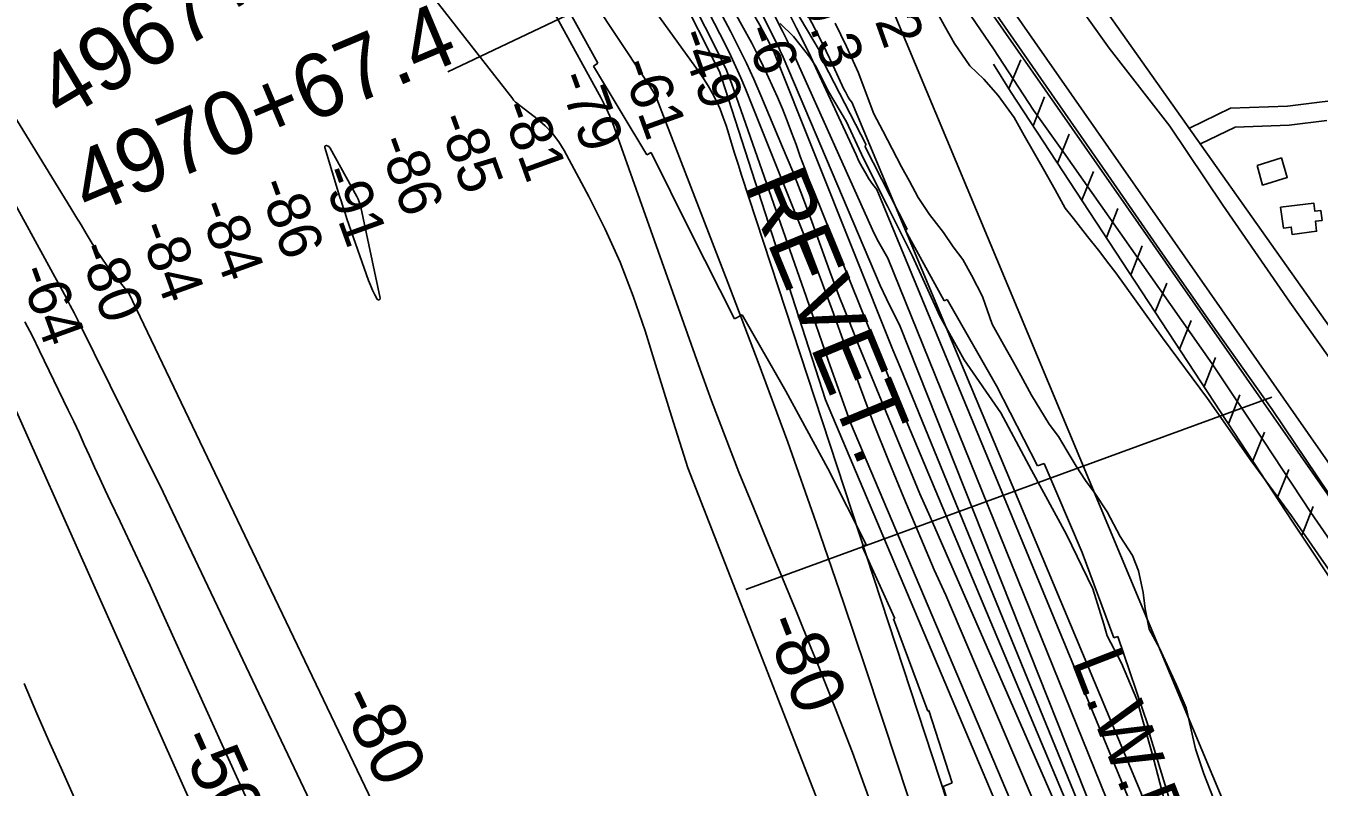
# Model space of a CAD drawing. Extents: x 3540316 to 3578335, y 553172 to 578787.
# Drawn here: x 3551841 to 3553873, y 561620 to 562816 of the extents above; entities that cross this region are included whole.
import ezdxf

# ---------------------------------------------------------------- set-up
doc = ezdxf.new("R2010")
doc.units = 0
for name, color, linetype in [('V-BLDG-OTLN', 7, 'Continuous'), ('V-CHAN-NAID', 7, 'Continuous'), ('V-FLOD-BASE', 7, 'Continuous'), ('V-LEVE-TOET', 7, 'Continuous'), ('V-RIVR-EDGE', 7, 'Continuous'), ('V-RIVR-RANG', 7, 'Continuous'), ('V-ROAD-CNTR', 7, 'Continuous'), ('V-RRAP-FSHR', 7, 'Continuous'), ('V-RRAP-RVMT', 7, 'Continuous'), ('V-RRAP-RVMT-IDEN', 7, 'Continuous'), ('V-SITE-VEGE', 7, 'Continuous'), ('V-SURV-IDEN', 7, 'Continuous'), ('V-SURV-LINE', 7, 'Continuous'), ('V-TOPO-DPTH', 7, 'Continuous'), ('V-TOPO-MAJR', 7, 'Continuous'), ('V-TOPO-MAJR-IDEN', 7, 'Continuous'), ('V-TOPO-MINR', 7, 'Continuous'), ('V-TOPO-MINR-IDEN', 7, 'Continuous'), ('V-TOPO-WATR', 7, 'Continuous'), ('V-TOPO-WATR-IDEN', 7, 'Continuous')]:
    doc.layers.add(name, color=color, linetype=linetype)

msp = doc.modelspace()

# ---------------------------------------------------------------- linework, layer by layer
at = {"layer": 'V-BLDG-OTLN'}
for points in [[(3553775.6, 562597.1), (3553813.4, 562608.7), (3553822.8, 562578.1), (3553783.9, 562566.2)], [(3553812.1, 562531.2), (3553864.2, 562537.9), (3553865.9, 562525.2), (3553875.3, 562526.4), (3553877.4, 562510.5), (3553866.9, 562509.2), (3553868.9, 562493.4), (3553830.4, 562488.5), (3553828.9, 562500.2), (3553816.6, 562498.6)]]:
    msp.add_lwpolyline(points, close=True, dxfattribs=at)
at = {"layer": 'V-FLOD-BASE'}
for points in [[(3553541, 562582), (3553465.4, 562690.9), (3553371.1, 562826.3), (3553293.1, 562940.2), (3553212.3, 563057.7), (3553142.2, 563159.5), (3553076.4, 563261.4), (3553007, 563366), (3552987.6, 563401.2), (3552961.7, 563449.6), (3552955.7, 563467.6), (3552939.1, 563545.1), (3552931.6, 563609.4), (3552921.3, 563737.5), (3552912.3, 563855.1), (3552902.7, 563988.4), (3552895.1, 564071)], [(3553541, 562582), (3553622.1, 562464.6), (3553709.2, 562339.4), (3553798.8, 562213.3), (3553887.5, 562081.7), (3553977.6, 561953), (3554055.7, 561837.6), (3554133.6, 561729.2), (3554102.7, 561708.4)]]:
    msp.add_lwpolyline(points, dxfattribs=at)
at = {"layer": 'V-LEVE-TOET'}
for points in [[(3552985, 564262), (3552987.6, 564234.7), (3552984, 564184.2), (3552986.3, 564129.7), (3552990.4, 564054.5), (3553001.7, 563955.5), (3553005.8, 563867), (3553016.5, 563791), (3553025.8, 563691.6), (3553036.8, 563628.2), (3553047.6, 563548), (3553059.3, 563502.6), (3553084, 563437.3), (3553103.4, 563403), (3553134, 563352.3), (3553182.6, 563281.7), (3553219.4, 563230.6), (3553273.6, 563155.4), (3553327.4, 563083.3), (3553399.4, 562989.8), (3553440.9, 562929.3), (3553493.2, 562850.9), (3553543, 562781.2)], [(3552839, 564065.5), (3552844.1, 564057.4), (3552852.1, 564038.3), (3552856.9, 564016.8), (3552862.9, 563945.4), (3552870.6, 563848.5), (3552879.5, 563742.3), (3552889.6, 563646.7), (3552905.4, 563560.4), (3552919.2, 563480.8), (3552933.7, 563428.6), (3552955.5, 563382.2), (3552993, 563322.3), (3553041.5, 563252.3), (3553090.9, 563175.7), (3553141.1, 563095.9), (3553188.4, 563031.4), (3553251.2, 562940.8), (3553305.6, 562861.9), (3553361.3, 562780.2), (3553424.1, 562683.7), (3553471.1, 562617.6), (3553529.1, 562534.8)], [(3553543, 562781.2), (3553638.4, 562658.5), (3553721.4, 562534.6), (3553826.5, 562382.1), (3553916.9, 562255.4), (3554021.1, 562098.8), (3554128.6, 561949.3), (3554231.3, 561795.7), (3554330.8, 561654.4), (3554428.4, 561513), (3554526, 561369.7), (3554615, 561238.5), (3554695.9, 561125.5), (3554761.3, 561028.5), (3554835.8, 560919.8), (3554928.2, 560789.2), (3554938.8, 560773.1), (3554975.3, 560717.7)], [(3554637.7, 560837), (3554635.8, 560855.3), (3554637.6, 560866.6), (3554630.4, 560889.1), (3554610.9, 560908.6), (3554595, 560919.6), (3554573.5, 560943), (3554553.1, 560989), (3554522, 561060.4), (3554486, 561136.2), (3554453.9, 561207.1), (3554391.6, 561297.7), (3554328.2, 561388.9), (3554255.9, 561488.3), (3554178.5, 561599.9), (3554099.6, 561706.6), (3554026.7, 561809.4), (3553946.3, 561926.4), (3553859.8, 562051.2), (3553785.8, 562163.3), (3553704.8, 562285.2), (3553621.8, 562403.1), (3553529.1, 562534.8)]]:
    msp.add_lwpolyline(points, dxfattribs=at)
at = {"layer": 'V-RIVR-EDGE'}
msp.add_lwpolyline([(3553634.7, 561580.3), (3553610.4, 561672.8), (3553586.1, 561757.5), (3553562.4, 561814.5), (3553539.8, 561857.4), (3553534.3, 561875.8), (3553517.3, 561931.6), (3553475.9, 562016.9), (3553421, 562118.2), (3553372.8, 562208.3), (3553314.8, 562291.2), (3553277, 562359.9), (3553233.7, 562454.4), (3553194.7, 562532.9), (3553156.9, 562607.8), (3553130.1, 562665.4), (3553102, 562713.3), (3553082.5, 562751.9), (3553072.7, 562767.3), (3553047.1, 562799.8), (3553025.7, 562820.1)], dxfattribs=at)
at = {"layer": 'V-RIVR-RANG'}
for p, q in [((3553207.9, 563079.1), (3552503.5, 562744.2)), ((3553798.4, 562232.8), (3552972, 561930.4))]:
    msp.add_line(p, q, dxfattribs=at)
at = {"layer": 'V-ROAD-CNTR'}
for points in [[(3553239.6, 563282.3), (3553477.1, 562927.2), (3553915.4, 562306.8)], [(3553669, 562655.5), (3553733.6, 562687.1), (3553823.2, 562690.3), (3553936.5, 562704.3)], [(3553686.5, 562630.7), (3553741, 562657.3), (3553825.6, 562660.3), (3553884.7, 562667.6)]]:
    msp.add_lwpolyline(points, dxfattribs=at)
at = {"layer": 'V-RRAP-FSHR'}
for p, q in [((3553385.1, 562718), (3553404, 562763)), ((3553423.4, 562659.4), (3553441.5, 562704.7)), ((3553461.7, 562600.8), (3553479.8, 562646.2)), ((3553500.1, 562542.3), (3553518.2, 562587.6)), ((3553538.5, 562483.7), (3553556.6, 562529.1)), ((3553576.8, 562425.2), (3553594.9, 562470.5)), ((3553615.2, 562366.6), (3553633.3, 562412)), ((3553653.6, 562308.1), (3553671.7, 562353.4)), ((3553691.9, 562249.5), (3553710, 562294.9)), ((3553730.3, 562191), (3553748.4, 562236.3)), ((3553768.7, 562132.4), (3553786.8, 562177.8)), ((3553807, 562073.9), (3553825.1, 562119.2)), ((3553845.5, 562015.4), (3553863.3, 562060.9))]:
    msp.add_line(p, q, dxfattribs=at)
msp.add_lwpolyline([(3553361, 562756.3), (3553388, 562713.3), (3553831.6, 562036.4), (3554082.6, 561658.8)], dxfattribs=at)
at = {"layer": 'V-RRAP-RVMT'}
for p, q in [((3553097, 562761.3), (3553015.1, 562900.2)), ((3552679.6, 562866), (3552739.5, 562757.5)), ((3553094.2, 562759.3), (3553097, 562761.3)), ((3553161.2, 562629.2), (3553094.2, 562759.3)), ((3552739.5, 562757.5), (3552732.6, 562752.8)), ((3552732.6, 562752.8), (3552816.6, 562613.6)), ((3552816.6, 562613.6), (3552823, 562617.2)), ((3552823, 562617.2), (3552884.3, 562493.8)), ((3553159.2, 562627.4), (3553161.2, 562629.2)), ((3553225.4, 562496.7), (3553159.2, 562627.4)), ((3553222.8, 562494.7), (3553225.4, 562496.7)), ((3553283.7, 562383.9), (3553222.8, 562494.7)), ((3552884.3, 562493.8), (3552954, 562355.7)), ((3553288.2, 562386.4), (3553283.7, 562383.9)), ((3553365.8, 562250.5), (3553288.2, 562386.4)), ((3552954, 562355.7), (3552966.1, 562362.1)), ((3552966.1, 562362.1), (3553035, 562242.1)), ((3553430.2, 562124.9), (3553365.8, 562250.5)), ((3553035, 562242.1), (3553100.6, 562120.5)), ((3553440.5, 562128.6), (3553430.2, 562124.9)), ((3553500.5, 561988.3), (3553440.5, 562128.6)), ((3553100.6, 562120.5), (3553161.3, 562001.3)), ((3553161.3, 562001.3), (3553154.9, 561997.8)), ((3553154.9, 561997.8), (3553206.2, 561884.9)), ((3553550.1, 561854.3), (3553500.5, 561988.3)), ((3553206.2, 561884.9), (3553204, 561884.4)), ((3553204, 561884.4), (3553258, 561739.3)), ((3553556.7, 561856.5), (3553550.1, 561854.3)), ((3553604, 561716.2), (3553556.7, 561856.5)), ((3553258, 561739.3), (3553259.6, 561740.1)), ((3553259.6, 561740.1), (3553296.4, 561626.2)), ((3553602.5, 561715.6), (3553604, 561716.2)), ((3553645.6, 561574.4), (3553602.5, 561715.6)), ((3553296.4, 561626.2), (3553281.8, 561620.8)), ((3553281.8, 561620.8), (3553327.4, 561473.8))]:
    msp.add_line(p, q, dxfattribs=at)
at = {"layer": 'V-SITE-VEGE'}
for points in [[(3553266.3, 562848.7), (3553284.1, 562816.4), (3553299.9, 562788.4), (3553324, 562753.4), (3553346, 562732.8), (3553368.5, 562706.8), (3553393.7, 562672.2), (3553409.1, 562644.2), (3553439.6, 562591.2), (3553457.8, 562558.5), (3553474, 562529.8), (3553486.6, 562513.4), (3553508.7, 562485.5), (3553526, 562463.7), (3553542.2, 562442.3), (3553553.6, 562428.3), (3553626.8, 562325.8), (3553697.4, 562230.6), (3553766.1, 562132.4), (3553829.2, 562046), (3553897.9, 561947.3)], [(3553707, 561601.9), (3553691.7, 561640.5), (3553678.4, 561680), (3553663.7, 561744.1), (3553648.9, 561780.2), (3553622.1, 561838.3), (3553605.9, 561868), (3553599.6, 561899.8), (3553596.3, 561925.8), (3553588.9, 561959.5), (3553579.7, 561983.9), (3553560.4, 562013.8), (3553539.8, 562052.4), (3553520.1, 562081.9), (3553505.5, 562101.7), (3553490.9, 562124.3), (3553477, 562148), (3553463.2, 562171), (3553448.6, 562190.4), (3553421, 562236), (3553403.9, 562266.7), (3553392.5, 562287.7), (3553377, 562315.4), (3553359.2, 562347.7), (3553343.7, 562390.9), (3553326.7, 562424.4), (3553312.8, 562449.3), (3553297.8, 562469.1), (3553282.8, 562491.3), (3553260.4, 562520.1), (3553242.6, 562546.5), (3553229.1, 562572.2), (3553216.5, 562594.8), (3553187.5, 562651.6), (3553172.9, 562678.1), (3553148.6, 562743.6), (3553130.4, 562783.7), (3553112.5, 562820.7)]]:
    msp.add_lwpolyline(points, dxfattribs=at)
at = {"layer": 'V-SURV-LINE'}
for points in [[(3553212.3, 563098), (3553952.7, 562036.7)], [(3553928.1, 562019.5), (3553187.7, 563080.9)]]:
    msp.add_lwpolyline(points, dxfattribs=at)
at = {"layer": 'V-TOPO-DPTH'}
for points in [[(3553682.3, 561104.3), (3553223.9, 562196.2), (3553079.1, 562555), (3553071.7, 562573.5), (3553064.5, 562592.2), (3553057.6, 562610.9), (3553050.9, 562629.8), (3553044, 562648.5), (3553036.9, 562667.2), (3553029.4, 562685.7), (3553021.6, 562704.1), (3553016.1, 562716.7), (3553005, 562741.1), (3552993.4, 562765.3), (3552981.2, 562789.2), (3552968.5, 562812.9), (3552712.1, 563276.5)], [(3552712.1, 563276.5), (3552968.5, 562812.9), (3552981.2, 562789.2), (3552993.4, 562765.3), (3553005, 562741.1), (3553016.1, 562716.7), (3553021.6, 562704.1), (3553029.4, 562685.7), (3553036.9, 562667.2), (3553044, 562648.5), (3553050.9, 562629.8), (3553057.6, 562610.9), (3553064.5, 562592.2), (3553071.7, 562573.5), (3553079.1, 562555), (3553223.9, 562196.2), (3553682.3, 561104.3)], [(3552756.6, 563142.9), (3552940, 562786.3), (3552948.4, 562769.3), (3552956.5, 562752.2), (3552964.2, 562734.8), (3552971.5, 562717.3), (3553039.7, 562547.3), (3553062.9, 562488.4), (3553085.6, 562429.4), (3553107.5, 562370.1), (3553128.9, 562310.5), (3553150.5, 562251.1), (3553172.8, 562191.9), (3553196.1, 562133.1), (3553220.2, 562074.7), (3553268, 561961.4), (3553286.1, 561921.5), (3553671.1, 561016.9)], [(3553671.1, 561016.9), (3553286.1, 561921.5), (3553268, 561961.4), (3553220.2, 562074.7), (3553196.1, 562133.1), (3553172.8, 562191.9), (3553150.5, 562251.1), (3553128.9, 562310.5), (3553107.5, 562370.1), (3553085.6, 562429.4), (3553062.9, 562488.4), (3553039.7, 562547.3), (3552971.5, 562717.3), (3552964.2, 562734.8), (3552956.5, 562752.2), (3552948.4, 562769.3), (3552940, 562786.3), (3552756.6, 563142.9)], [(3552810.5, 563007.7), (3552932.3, 562766.6), (3552937, 562756.7), (3552941.5, 562746.8), (3552945.5, 562736.7), (3552949.3, 562726.5), (3553067.1, 562389.6), (3553101.6, 562291), (3553136.3, 562192.4), (3553592.8, 561114.9)], [(3552810.5, 563007.7), (3552932.3, 562766.6), (3552937, 562756.7), (3552941.5, 562746.8), (3552945.5, 562736.7), (3552949.3, 562726.5), (3553067.1, 562389.6), (3553101.6, 562291), (3553136.3, 562192.4), (3553592.8, 561114.9)], [(3553694.8, 561133.7), (3553213.6, 562346.3), (3553202.8, 562366.7), (3553192.8, 562387.4), (3553183.3, 562408.4), (3553030.6, 562767), (3553028.3, 562772.1), (3553026.1, 562777.2), (3553023.7, 562782.2), (3553021.3, 562787.2), (3552966.9, 562897.8)], [(3553694.8, 561133.7), (3553213.6, 562346.3), (3553202.8, 562366.7), (3553192.8, 562387.4), (3553183.3, 562408.4), (3553030.6, 562767), (3553028.3, 562772.1), (3553026.1, 562777.2), (3553023.7, 562782.2), (3553021.3, 562787.2), (3552966.9, 562897.8)], [(3553548.3, 561161.2), (3553097, 562228.5), (3552934.5, 562733.4), (3552932.8, 562738.2), (3552930.9, 562743), (3552928.9, 562747.7), (3552926.6, 562752.4), (3552868.1, 562868.3)], [(3552868.1, 562868.3), (3552926.6, 562752.4), (3552928.9, 562747.7), (3552930.9, 562743), (3552932.8, 562738.2), (3552934.5, 562733.4), (3553097, 562228.5), (3553548.3, 561161.2)], [(3553039.9, 562835.6), (3553051.6, 562813), (3553063, 562790.3), (3553074, 562767.5), (3553084.8, 562744.5), (3553145.1, 562613.6), (3553149.7, 562603.9), (3553154.6, 562594.4), (3553159.8, 562585.1), (3553165.2, 562575.9), (3553171.3, 562567.2), (3553178, 562559.1), (3553774.6, 561115.4)], [(3551925.5, 561583.7), (3551896, 561649.7), (3551878.5, 561688.9), (3551858.2, 561735.6), (3551838.2, 561782.4)], [(3551925.5, 561583.7), (3551896, 561649.7), (3551878.5, 561688.9), (3551858.2, 561735.6), (3551838.2, 561782.4)]]:
    msp.add_lwpolyline(points, dxfattribs=at)
at = {"layer": 'V-TOPO-MAJR'}
for points in [[(3553461.7, 561069), (3552965.2, 562581.8), (3552959.8, 562599.1), (3552954.4, 562616.5), (3552949, 562633.8), (3552943.6, 562651.2), (3552940.9, 562659.5), (3552936.5, 562672.5), (3552931.5, 562685.3), (3552925.8, 562697.8), (3552919.5, 562710), (3552912.7, 562722), (3552905.5, 562733.7), (3552897.7, 562745), (3552493.7, 563304.7)], [(3551812.9, 562239.5), (3552343.1, 561049.1)]]:
    msp.add_lwpolyline(points, dxfattribs=at)
at = {"layer": 'V-TOPO-MINR'}
for points in [[(3551374.4, 564161.3), (3551577, 563941.6), (3551597.6, 563918.7), (3551617.8, 563895.5), (3551637.4, 563871.8), (3551656.7, 563847.8), (3551686.6, 563809.7), (3551690.7, 563804.6), (3551694.9, 563799.6), (3551699.4, 563794.8), (3551703.9, 563790), (3551708.6, 563785.5), (3551713.5, 563781.1), (3552401.1, 562964.7), (3552432.6, 562923.6), (3552605.7, 562701.5), (3552607.1, 562699.8), (3552610.3, 562696.6), (3552613.8, 562693.7), (3552617.3, 562690.9), (3552619.1, 562689.5), (3552644.2, 562670.2), (3552656.6, 562659.3), (3552668, 562647.4)], [(3553687.4, 561122.3), (3553214.7, 562279.7), (3553203.1, 562307), (3553017.1, 562772.8), (3553016.7, 562773.8), (3553016.3, 562774.8), (3553011, 562785.6), (3553008, 562791.4), (3553005, 562797.2), (3553001.9, 562803), (3552998.8, 562808.7), (3552995.3, 562814.8), (3552990.4, 562823.6), (3552985.4, 562832.3), (3552980.4, 562841), (3552975.5, 562849.8), (3552691, 563345.7), (3552610.6, 563483.8), (3552528.9, 563621.1), (3552445.5, 563757.3), (3552360.8, 563892.8), (3552194.9, 564154.3)], [(3553800.1, 561115.5), (3553138.4, 562696.2), (3553135.5, 562699.9), (3553133, 562704.1), (3553130.6, 562708.3), (3553128.4, 562712.6), (3553126.2, 562717), (3553109, 562753.7), (3553098.1, 562776.4), (3553087, 562798.9), (3553075.5, 562821.3), (3553063.8, 562843.6), (3552748, 563432.9), (3552679.9, 563556.1), (3552609.7, 563678.1), (3552536.4, 563798.1), (3552460.9, 563917), (3552321.3, 564130.6)], [(3553897.2, 561177.7), (3553206.6, 562832.1), (3553206.2, 562832.2), (3553205.8, 562832.2), (3553205.7, 562832.2), (3553205.5, 562832.2), (3553198.1, 562834.2), (3553194.5, 562835.5), (3553191.3, 562837.4), (3553188.6, 562839.9), (3553186.3, 562842.9), (3552944.6, 563237.6), (3552899.4, 563310.8), (3552853.7, 563383.6), (3552807.3, 563456), (3552760.4, 563528), (3552713.9, 563600.4), (3552668.4, 563673.3), (3552624.4, 563747.1), (3552581.4, 563821.5), (3552523.8, 563923.4), (3552487.4, 563987.3), (3552450.7, 564051), (3552413.6, 564114.4)], [(3551838.8, 564009), (3552600.2, 562957.9), (3552616.3, 562933.3), (3552631.6, 562908.2), (3552646.2, 562882.6), (3552744.8, 562702.5), (3552750.6, 562691.4), (3552755.9, 562680.2), (3552760.7, 562668.7), (3552765.2, 562657.1), (3552897.6, 562283.5), (3552918.2, 562227), (3552939.3, 562170.7), (3552961.2, 562114.8), (3552983.8, 562059.1), (3553006.7, 562003.6), (3553029.6, 561948), (3553052.4, 561892.5), (3553075.2, 561836.8), (3553085.6, 561811.4), (3553112.9, 561742.9), (3553139.4, 561674), (3553164.7, 561604.6)], [(3553682.3, 561104.3), (3553223.9, 562196.2), (3553079.1, 562555), (3553071.7, 562573.5), (3553064.5, 562592.2), (3553057.6, 562610.9), (3553050.9, 562629.8), (3553044, 562648.5), (3553036.9, 562667.2), (3553029.4, 562685.7), (3553021.6, 562704.1), (3553016.1, 562716.7), (3553005, 562741.1), (3552993.4, 562765.3), (3552981.2, 562789.2), (3552968.5, 562812.9), (3552712.1, 563276.5)], [(3553674.2, 561098.3), (3553261.6, 562044.6), (3553245.6, 562080.8), (3553149.8, 562313.2), (3553134.1, 562352), (3553118.8, 562391), (3553104.2, 562430.3), (3553090, 562469.7), (3553075.8, 562509), (3553061.1, 562548.3), (3553045.7, 562587.2), (3553029.8, 562625.9), (3552995.8, 562707), (3552984.7, 562732.6), (3552973, 562758), (3552960.7, 562783.1), (3552947.9, 562807.9), (3552733.5, 563210)], [(3553671.1, 561016.9), (3553286.1, 561921.5), (3553268, 561961.4), (3553220.2, 562074.7), (3553196.1, 562133.1), (3553172.8, 562191.9), (3553150.5, 562251.1), (3553128.9, 562310.5), (3553107.5, 562370.1), (3553085.6, 562429.4), (3553062.9, 562488.4), (3553039.7, 562547.3), (3552971.5, 562717.3), (3552964.2, 562734.8), (3552956.5, 562752.2), (3552948.4, 562769.3), (3552940, 562786.3), (3552756.6, 563142.9)], [(3553236.4, 561575.8), (3553210.9, 561653.6), (3553185.2, 561731.3), (3553159.3, 561808.9), (3553126, 561908.3), (3553082.5, 562035.2), (3553037.8, 562161.8), (3552991.4, 562287.7), (3552943.8, 562413.2), (3552831.2, 562704.2), (3552830, 562706.8), (3552828.6, 562709.3), (3552821.3, 562721.4), (3552820.1, 562723.2), (3552817.7, 562726.8), (3552815.2, 562730.4), (3552812.8, 562734), (3552811.6, 562735.8), (3552576.9, 563090.2)], [(3553714.8, 561166.2), (3553195.1, 562451.3), (3553186.7, 562465.8), (3553178.6, 562480.5), (3553171.2, 562495.5), (3553164, 562510.7), (3553053.6, 562757.3), (3553047.8, 562770.1), (3553041.8, 562782.8), (3553035.7, 562795.4), (3553029.4, 562808), (3552910.6, 563041.6)], [(3553592.8, 561114.9), (3553136.3, 562192.4), (3553101.6, 562291), (3553067.1, 562389.6), (3552949.3, 562726.5), (3552945.5, 562736.7), (3552941.5, 562746.8), (3552937, 562756.7), (3552932.3, 562766.6), (3552810.5, 563007.7)], [(3552655.4, 561031), (3552002.6, 562396.2), (3551993.8, 562407), (3551985.1, 562417.8), (3551976.4, 562428.7), (3551968, 562439.8), (3551959.9, 562451.1), (3551952.2, 562462.7), (3551944.9, 562474.5), (3551943.3, 562477), (3551935.4, 562490.2), (3551927.5, 562503.4), (3551919.5, 562516.6), (3551911.5, 562529.8), (3551642.2, 562969)], [(3553548.3, 561161.2), (3553097, 562228.5), (3552934.5, 562733.4), (3552932.8, 562738.2), (3552930.9, 562743), (3552928.9, 562747.7), (3552926.6, 562752.4), (3552868.1, 562868.3)], [(3553774.6, 561115.4), (3553178, 562559.1), (3553171.3, 562567.2), (3553165.2, 562575.9), (3553159.8, 562585.1), (3553154.6, 562594.4), (3553149.7, 562603.9), (3553145.1, 562613.6), (3553084.8, 562744.5), (3553074, 562767.5), (3553063, 562790.3), (3553051.6, 562813), (3553039.9, 562835.6)], [(3552668, 562647.4), (3552677.9, 562634.3), (3552686.6, 562620.2), (3552725.2, 562548.3), (3552750.8, 562497), (3552774.5, 562444.8), (3552795.1, 562391.4), (3552813.6, 562337), (3552830, 562284.2), (3552855.4, 562202.8), (3552881, 562121.6), (3553223.3, 561243.5)], [(3552310.9, 562627.6), (3552310.4, 562626.6), (3552310.4, 562625.3), (3552333.7, 562548.7), (3552336.5, 562539.8), (3552339.3, 562530.8), (3552342.3, 562521.9), (3552345.3, 562513.1), (3552379.1, 562416.3), (3552382, 562408.6), (3552385.2, 562401.1), (3552388.8, 562393.7), (3552392.7, 562386.5), (3552394.4, 562385.5), (3552395.9, 562385.4), (3552396.8, 562386.4), (3552397.5, 562388.3), (3552367, 562531.4), (3552365.9, 562535.7), (3552364.5, 562539.9), (3552362.8, 562543.9), (3552360.9, 562547.9), (3552319, 562624.1), (3552316.6, 562626.9), (3552313.1, 562628.4), (3552310.9, 562627.6)], [(3552543.7, 561058.1), (3552051, 562094.5), (3552023.8, 562148.4), (3551922.3, 562353.7), (3551916.4, 562365.4), (3551910.5, 562377), (3551904.4, 562388.5), (3551898.2, 562400), (3551802.8, 562574.1)], [(3551839, 562351.1), (3551850.9, 562328.6), (3551862.4, 562305.7), (3551907.4, 562212.2), (3551915.9, 562194.3), (3551924.3, 562176.5), (3551932.5, 562158.5), (3551940.7, 562140.5), (3551948.8, 562122.5), (3551957.1, 562104.6), (3551965.4, 562086.7), (3551973.9, 562068.8), (3551988.8, 562037.5), (3552004.6, 562003.9), (3552020.3, 561970.3), (3552035.8, 561936.5), (3552051.2, 561902.8), (3552171.6, 561636.4), (3552189, 561598.6)], [(3551838.2, 561782.4), (3551858.2, 561735.6), (3551878.5, 561688.9), (3551896, 561649.7), (3551925.5, 561583.7)]]:
    msp.add_lwpolyline(points, dxfattribs=at)
at = {"layer": 'V-TOPO-WATR'}
msp.add_lwpolyline([(3553694.8, 561133.7), (3553213.6, 562346.3), (3553202.8, 562366.7), (3553192.8, 562387.4), (3553183.3, 562408.4), (3553030.6, 562767), (3553028.3, 562772.1), (3553026.1, 562777.2), (3553023.7, 562782.2), (3553021.3, 562787.2), (3552966.9, 562897.8)], dxfattribs=at)

# ---------------------------------------------------------------- texts
at = {"layer": 'V-CHAN-NAID'}
msp.add_text('BONNET CARRE CREVASSE "132A" (132.9)', height=100, rotation=30.7627, dxfattribs=at).set_placement((3550124.5, 562141))
at = {"layer": 'V-RIVR-RANG'}
for s, rotation, p in [('20.2', 289.5883, (3553132.6, 562941.6)), ('19.3', 289.5883, (3553038.5, 562907.8)), ('-49', 289.8741, (3552863.5, 562801.7)), ('-6', 289.5883, (3552967.6, 562808.7)), ('-61', 289.8741, (3552774.1, 562755.1)), ('-79', 289.8741, (3552675.1, 562734.7)), ('-81', 289.8741, (3552585.5, 562688.5)), ('-85', 289.8741, (3552486, 562669.4)), ('-86', 289.8741, (3552392.4, 562634.2)), ('-91', 289.8741, (3552303.4, 562586.3)), ('-86', 289.8741, (3552204.2, 562566.6)), ('-84', 289.8741, (3552110.1, 562532.6)), ('-84', 289.8741, (3552016, 562498.9)), ('-80', 289.8741, (3551921.5, 562466.1)), ('-64', 289.8741, (3551828.1, 562430.3))]:
    msp.add_text(s, height=67, rotation=rotation, dxfattribs=at).set_placement(p)
at = {"layer": 'V-RRAP-RVMT-IDEN'}
msp.add_text('REVET.', height=100, rotation=292.3378, dxfattribs=at).set_placement((3552967.8, 562566.7))
at = {"layer": 'V-SURV-IDEN'}
for s, rotation, p in [('4967+57.5', 30.7266, (3551896.8, 562665.6)), ('4970+67.4', 22.8108, (3551938.8, 562516.7))]:
    msp.add_text(s, height=100, rotation=rotation, dxfattribs=at).set_placement(p)
at = {"layer": 'V-TOPO-MAJR-IDEN'}
msp.add_text('-50', height=83, rotation=294.0068, dxfattribs=at).set_placement((3552078, 561695.2))
at = {"layer": 'V-TOPO-MINR-IDEN'}
for rotation, p in [(291.2936, (3552998.3, 561877.9)), (295.5554, (3552330, 561759.4))]:
    msp.add_text('-80', height=83, rotation=rotation, dxfattribs=at).set_placement(p)
at = {"layer": 'V-TOPO-WATR-IDEN'}
msp.add_text('L.W.R.P.', height=83, rotation=291.214, dxfattribs=at).set_placement((3553482.4, 561817.9))

doc.saveas('drawing.dxf')
